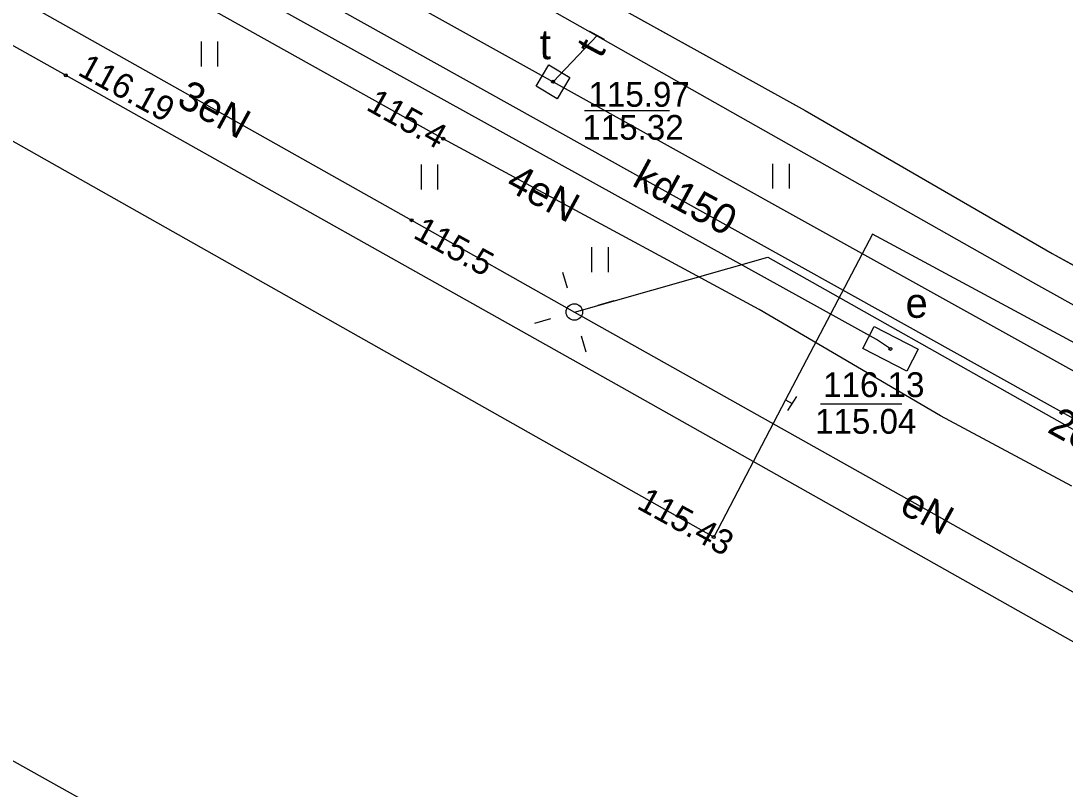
# Model space of a CAD drawing. Extents: x 6434771 to 6436222, y 5663454 to 5664782.
# Drawn here: x 6435484.15 to 6435515.76, y 5664067.47 to 5664090.72 of the extents above; entities that cross this region are included whole.
import ezdxf

# ---------------------------------------------------------------- set-up
doc = ezdxf.new("R2010")
doc.units = 0
for name, color, linetype in [('Warstwa 1', 7, 'Continuous'), ('Warstwa 10', 7, 'Continuous'), ('Warstwa 11', 7, 'Continuous'), ('Warstwa 12', 7, 'Continuous'), ('Warstwa 13', 7, 'Continuous'), ('Warstwa 14', 7, 'Continuous'), ('Warstwa 2', 7, 'Continuous'), ('Warstwa 20', 7, 'Continuous'), ('Warstwa 25', 7, 'Continuous'), ('Warstwa 4', 7, 'Continuous'), ('Warstwa 5', 7, 'Continuous'), ('Warstwa 6', 7, 'Continuous'), ('Warstwa 7', 7, 'Continuous'), ('Warstwa 9', 7, 'Continuous')]:
    doc.layers.add(name, color=color, linetype=linetype)

msp = doc.modelspace()

# ---------------------------------------------------------------- linework, layer by layer
at = {"layer": 'Warstwa 1'}
for p, q in [((6435500.291, 5664092.224), (6435507.89, 5664088.002)), ((6435507.89, 5664088.002), (6435515.369, 5664083.682)), ((6435515.369, 5664083.682), (6435522.343, 5664079.818))]:
    msp.add_line(p, q, dxfattribs=at)
at = {"layer": 'Warstwa 10'}
msp.add_lwpolyline([(6435512.08, 5664031.68), (6435519.26, 5664044.9), (6435520.43, 5664047.46), (6435517.52, 5664049.32), (6435488.86, 5664065.55), (6435459.11, 5664082.2), (6435427.46, 5664100.1), (6435402.03, 5664114.43), (6435399.19, 5664115.75), (6435391.2, 5664109.31), (6435384.85, 5664113.55), (6435364.69, 5664124.71), (6435341.99, 5664084.56), (6435345.46, 5664082.7), (6435349.36, 5664079.95), (6435341.23, 5664057.14), (6435338.72, 5664053.07), (6435311.53, 5664008.68), (6435286.89, 5663965.43), (6435277.879, 5663970.039)], dxfattribs=at)
at = {"layer": 'Warstwa 11'}
msp.add_lwpolyline([(6435424.379, 5664134.822), (6435432.555, 5664130.243), (6435441.335, 5664125.287), (6435449.034, 5664120.974), (6435456.345, 5664116.905), (6435462.991, 5664113.165), (6435470.183, 5664109.158), (6435477.176, 5664105.243), (6435484.606, 5664101.064), (6435491.5, 5664097.18), (6435500.291, 5664092.224), (6435507.89, 5664088.002), (6435515.369, 5664083.682), (6435522.343, 5664079.818), (6435525.422, 5664078.121)], dxfattribs=at)
at = {"layer": 'Warstwa 12'}
msp.add_line((6435500.906, 5664081.907), (6435521.94, 5664070.1), dxfattribs=at)
for points in [[(6435507.295, 5664079.249), (6435505.124, 5664075.095), (6435479.02, 5664089.831), (6435469.802, 5664094.992), (6435459.42, 5664101.508), (6435443.831, 5664110.796), (6435421.608, 5664123.965), (6435424.298, 5664128.932), (6435424.108, 5664132.225), (6435421.969, 5664134.001)], [(6435476.16, 5664102.266), (6435500.26, 5664088.875), (6435525.563, 5664074.819), (6435526.953, 5664077.459)], [(6435515.96, 5664076.64), (6435511.99, 5664078.77), (6435506.5, 5664081.98), (6435496.94, 5664087.15), (6435487.47, 5664092.44), (6435481.82, 5664095.61), (6435481.5, 5664096.09), (6435481.06, 5664096.33), (6435479.26, 5664097.56), (6435475.21, 5664100.59)], [(6435510.474, 5664080.791), (6435510.047, 5664081.076), (6435492.533, 5664090.768), (6435475.149, 5664100.477)], [(6435480.414, 5664093.444), (6435495.979, 5664084.686), (6435500.906, 5664081.907)], [(6435500.26, 5664088.875), (6435501.597, 5664090.278)], [(6435525.724, 5664075.757), (6435509.935, 5664084.268), (6435507.295, 5664079.249)], [(6435500.906, 5664081.907), (6435506.767, 5664083.566), (6435523.931, 5664073.889)], [(6435507.295, 5664079.249), (6435507.503, 5664079.137)]]:
    msp.add_lwpolyline(points, dxfattribs=at)
at = {"layer": 'Warstwa 14'}
msp.add_line((6435508.358, 5664079.128), (6435510.821, 5664079.128), dxfattribs=at)
msp.add_lwpolyline([(6435501.215, 5664088.002), (6435503.79, 5664088.002)], dxfattribs=at)
for centre in [(6435500.26, 5664088.875), (6435496.94, 5664087.15), (6435495.979, 5664084.686), (6435510.474, 5664080.791), (6435505.124, 5664075.095)]:
    msp.add_circle(centre, 0.045, dxfattribs=at)
at = {"layer": 'Warstwa 2'}
msp.add_circle((6435500.906, 5664081.907), 0.25, dxfattribs=at)
at = {"layer": 'Warstwa 20'}
for p, q in [((6435501.817, 5664090.159), (6435501.377, 5664090.397)), ((6435507.367, 5664078.927), (6435507.639, 5664079.347))]:
    msp.add_line(p, q, dxfattribs=at)
at = {"layer": 'Warstwa 25'}
msp.add_circle((6435485.512, 5664089.072), 0.045, dxfattribs=at)
at = {"layer": 'Warstwa 4'}
for points in [[(6435499.746, 5664088.746), (6435500.131, 5664089.389), (6435500.774, 5664089.004), (6435500.389, 5664088.361)], [(6435509.636, 5664080.799), (6435509.978, 5664081.467), (6435511.312, 5664080.783), (6435510.97, 5664080.115)]]:
    msp.add_lwpolyline(points, close=True, dxfattribs=at)
for points in [[(6435500.699, 5664082.628), (6435500.56, 5664083.108)], [(6435501.627, 5664082.114), (6435502.107, 5664082.253)], [(6435500.185, 5664081.7), (6435499.705, 5664081.561)], [(6435501.113, 5664081.186), (6435501.252, 5664080.706)]]:
    msp.add_lwpolyline(points, dxfattribs=at)
at = {"layer": 'Warstwa 5'}
for p, q in [((6435475.191, 5664094.896), (6435485.512, 5664089.072)), ((6435499.611, 5664091.392), (6435514.868, 5664082.758)), ((6435489.616, 5664089.342), (6435489.616, 5664090.092)), ((6435490.116, 5664089.342), (6435490.116, 5664090.092)), ((6435485.512, 5664089.072), (6435502.329, 5664079.629)), ((6435496.275, 5664085.62), (6435496.275, 5664086.37)), ((6435496.775, 5664085.62), (6435496.775, 5664086.37)), ((6435506.917, 5664085.643), (6435506.917, 5664086.393)), ((6435507.417, 5664085.643), (6435507.417, 5664086.393)), ((6435501.437, 5664083.118), (6435501.437, 5664083.868)), ((6435501.937, 5664083.118), (6435501.937, 5664083.868)), ((6435514.868, 5664082.758), (6435522.169, 5664078.67)), ((6435502.329, 5664079.629), (6435521.977, 5664068.572))]:
    msp.add_line(p, q, dxfattribs=at)
at = {"layer": 'Warstwa 6'}
for centre in [(6435500.26, 5664088.875), (6435510.474, 5664080.791)]:
    msp.add_circle(centre, 0.045, dxfattribs=at)
at = {"layer": 'Warstwa 7'}
msp.add_lwpolyline([(6435489.316, 5664093.567), (6435527.244, 5664072.429), (6435530.308, 5664077.722), (6435548.951, 5664117.638), (6435553.502, 5664167.405), (6435557.615, 5664179.285)], dxfattribs=at)
at = {"layer": 'Warstwa 9'}
for p, q in [((6435475.191, 5664094.896), (6435485.512, 5664089.072)), ((6435500.291, 5664092.224), (6435507.89, 5664088.002)), ((6435499.611, 5664091.392), (6435514.868, 5664082.758)), ((6435485.512, 5664089.072), (6435502.329, 5664079.629)), ((6435507.89, 5664088.002), (6435515.369, 5664083.682)), ((6435515.369, 5664083.682), (6435522.343, 5664079.818)), ((6435514.868, 5664082.758), (6435522.169, 5664078.67)), ((6435502.329, 5664079.629), (6435521.977, 5664068.572))]:
    msp.add_line(p, q, dxfattribs=at)

# ---------------------------------------------------------------- texts
at = {"layer": 'Warstwa 13'}
for s, rotation, p in [('t', 61.5357, (6435501.712, 5664089.556)), ('3eN', 331.3243, (6435488.829, 5664088.183)), ('4eN', 331.5936, (6435498.788, 5664085.639)), ('2eN', 331.2785, (6435515.187, 5664078.289)), ('eN', 331.2957, (6435510.706, 5664075.862))]:
    msp.add_text(s, height=0.9, rotation=rotation, dxfattribs=at).set_placement(p)
at = {"layer": 'Warstwa 14'}
for s, rotation, p in [('115.4', 330.8144, (6435494.569, 5664088.045)), ('115.5', 331.2613, (6435495.991, 5664084.171)), ('115.43', 331.2441, (6435502.762, 5664075.981))]:
    msp.add_text(s, height=0.75, rotation=rotation, dxfattribs=at).set_placement(p)
for s, p in [('115.32', (6435501.148, 5664087.12)), ('115.04', (6435508.192, 5664078.225))]:
    msp.add_text(s, height=0.75, dxfattribs=at).set_placement(p)
at = {"layer": 'Warstwa 25'}
msp.add_text('116.19', height=0.75, rotation=331.3759, dxfattribs=at).set_placement((6435485.838, 5664089.101))
at = {"layer": 'Warstwa 5'}
for s, p in [('t', (6435499.86, 5664089.558)), ('e', (6435510.933, 5664081.733))]:
    msp.add_text(s, height=0.9, dxfattribs=at).set_placement(p)
at = {"layer": 'Warstwa 6'}
for s, p in [('115.97', (6435501.334, 5664088.12)), ('116.13', (6435508.437, 5664079.334))]:
    msp.add_text(s, height=0.75, dxfattribs=at).set_placement(p)
at = {"layer": 'Warstwa 7'}
msp.add_text('kd150', height=0.9, rotation=331.5592, dxfattribs=at).set_placement((6435502.614, 5664085.751))

doc.saveas('drawing.dxf')
